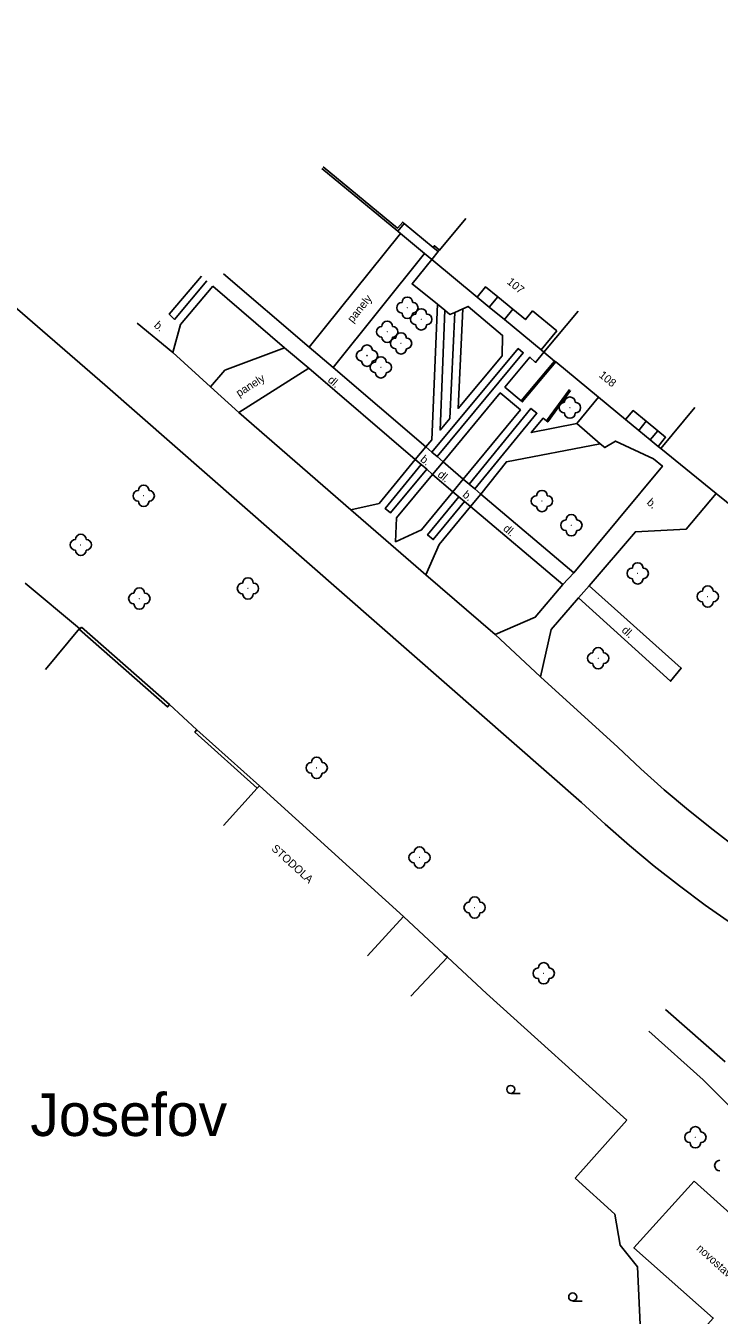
# Model space of a CAD drawing. Extents: x -577457 to -568404, y -1208466 to -1201387.
# Drawn here: x -572898.6 to -572833.6, y -1203273.1 to -1203152.2 of the extents above; entities that cross this region are included whole.
import ezdxf

# ---------------------------------------------------------------- set-up
doc = ezdxf.new("R2010")
doc.units = 0
for name, color, linetype in [('BUDOVY_MĚŘ', 7, 'Continuous'), ('NÁZVY_SÍDEL_JEDNOTKY', 7, 'Continuous'), ('POMOC_POPIS', 7, 'Continuous'), ('ROZHRANÍ_PLOCH', 7, 'Continuous'), ('ZELEŇ', 7, 'Continuous'), ('ZN_DOPLŇKOVÉ', 7, 'Continuous'), ('ZN_KULTUR', 7, 'Continuous'), ('Č_POPIS_ORIENT', 7, 'Continuous')]:
    doc.layers.add(name, color=color, linetype=linetype)

msp = doc.modelspace()

# ---------------------------------------------------------------- linework, layer by layer
at = {"layer": 'BUDOVY_MĚŘ'}
for points in [[(-572857.36, -1203170.29), (-572859.81, -1203173.25)], [(-572859.94, -1203173.4), (-572860.55, -1203174.14)], [(-572859.81, -1203173.25), (-572859.94, -1203173.4)], [(-572860.55, -1203174.14), (-572856.3, -1203177.66)], [(-572856.3, -1203177.66), (-572855.5, -1203176.69), (-572854.36, -1203177.63)], [(-572856.3, -1203177.66), (-572855.16, -1203178.6)], [(-572854.36, -1203177.63), (-572855.16, -1203178.6)], [(-572855.16, -1203178.6), (-572853.74, -1203179.77)], [(-572854.36, -1203177.63), (-572852.94, -1203178.8)], [(-572852.94, -1203178.8), (-572853.74, -1203179.77)], [(-572853.74, -1203179.77), (-572850.31, -1203182.61)], [(-572852.94, -1203178.8), (-572851.77, -1203179.77), (-572851.1, -1203178.96)], [(-572846.85, -1203178.98), (-572850.04, -1203182.83)], [(-572848.84, -1203180.83), (-572850.31, -1203182.61)], [(-572850.31, -1203182.61), (-572850.04, -1203182.83)], [(-572850.04, -1203182.83), (-572849.05, -1203183.65)], [(-572849.05, -1203183.65), (-572848.93, -1203183.74)], [(-572848.93, -1203183.74), (-572844.93, -1203187.04)], [(-572844.93, -1203187.04), (-572842.39, -1203189.14)], [(-572842.39, -1203189.14), (-572841.69, -1203188.29), (-572840.46, -1203189.3)], [(-572835.91, -1203188), (-572839.09, -1203191.86)], [(-572842.39, -1203189.14), (-572841.16, -1203190.15)], [(-572840.46, -1203189.3), (-572841.16, -1203190.15)], [(-572840.46, -1203189.3), (-572839.39, -1203190.19)], [(-572841.16, -1203190.15), (-572840.09, -1203191.03)], [(-572839.39, -1203190.19), (-572840.09, -1203191.03)], [(-572839.39, -1203190.19), (-572838.65, -1203190.8), (-572839.35, -1203191.65)], [(-572840.09, -1203191.03), (-572839.35, -1203191.65)], [(-572839.35, -1203191.65), (-572839.09, -1203191.86)], [(-572839.09, -1203191.86), (-572833.9, -1203196.05)], [(-572833.9, -1203196.05), (-572827.44, -1203201.27)], [(-572898.63, -1203204.47), (-572893.52, -1203208.7), (-572896.71, -1203212.55)], [(-572880.04, -1203227.16), (-572876.88, -1203223.68)], [(-572876.88, -1203223.68), (-572876.68, -1203223.46)], [(-572876.68, -1203223.46), (-572863.19, -1203235.69)], [(-572863.19, -1203235.69), (-572866.55, -1203239.39)], [(-572835.98, -1203260.5), (-572824.62, -1203270.7), (-572830.16, -1203276.9), (-572830.47, -1203276.63), (-572833.45, -1203279.97), (-572837.16, -1203276.68), (-572834.19, -1203273.33), (-572841.62, -1203266.74), (-572835.98, -1203260.5)]]:
    msp.add_lwpolyline(points, dxfattribs=at)
at = {"layer": 'ROZHRANÍ_PLOCH'}
for points in [[(-572929.99, -1203152.24), (-572891.16, -1203185.88), (-572846.51, -1203225.01), (-572844.3, -1203227.06)], [(-572863.47, -1203171.7), (-572872.02, -1203182.35)], [(-572863.73, -1203171.48), (-572863.47, -1203171.7)], [(-572863.47, -1203171.7), (-572861.22, -1203173.58)], [(-572869.78, -1203184.26), (-572861.22, -1203173.58)], [(-572861.22, -1203173.58), (-572860.55, -1203174.14)], [(-572860.55, -1203174.14), (-572862.39, -1203176.43), (-572860.02, -1203178.33)], [(-572881.6, -1203176.15), (-572884.64, -1203179.76), (-572885.12, -1203179.25), (-572882.11, -1203175.71)], [(-572880.05, -1203175.47), (-572872.02, -1203182.35)], [(-572884.8, -1203182.85), (-572884.08, -1203180.23), (-572881.05, -1203176.63)], [(-572874.35, -1203182.42), (-572881.05, -1203176.63)], [(-572860.02, -1203178.33), (-572860.53, -1203191.05), (-572861.1, -1203191.69)], [(-572860.02, -1203178.33), (-572859.31, -1203178.9)], [(-572857.65, -1203178.76), (-572857.14, -1203178.54), (-572853.92, -1203181.25), (-572853.94, -1203183.15), (-572858.08, -1203188.1), (-572857.65, -1203178.76)], [(-572859.31, -1203178.9), (-572859.76, -1203190.13), (-572858.85, -1203189.03), (-572858.4, -1203179.09)], [(-572859.31, -1203178.9), (-572858.84, -1203179.28), (-572858.4, -1203179.09)], [(-572858.4, -1203179.09), (-572857.65, -1203178.76)], [(-572884.8, -1203182.85), (-572888.14, -1203180.11)], [(-572881.26, -1203186.07), (-572884.8, -1203182.85)], [(-572881.26, -1203186.07), (-572879.92, -1203184.51), (-572874.35, -1203182.42)], [(-572872.07, -1203184.31), (-572874.35, -1203182.42)], [(-572872.02, -1203182.35), (-572869.78, -1203184.26)], [(-572860.04, -1203192.61), (-572851.98, -1203182.87), (-572852.44, -1203182.49), (-572860.54, -1203192.18)], [(-572850.04, -1203182.83), (-572850.82, -1203183.78), (-572851.36, -1203183.28), (-572853.7, -1203186.1), (-572852.18, -1203187.38)], [(-572878.6, -1203188.47), (-572872.07, -1203184.31)], [(-572862.09, -1203192.87), (-572872.07, -1203184.31)], [(-572869.78, -1203184.26), (-572861.1, -1203191.69)], [(-572849.05, -1203183.65), (-572852.18, -1203187.38)], [(-572852.18, -1203187.38), (-572852.07, -1203187.48), (-572848.93, -1203183.74)], [(-572878.6, -1203188.47), (-572881.26, -1203186.07)], [(-572859.48, -1203193.09), (-572854.14, -1203186.64), (-572852.25, -1203188.24), (-572857.59, -1203194.71)], [(-572846.96, -1203189.5), (-572844.93, -1203187.04)], [(-572857.05, -1203195.18), (-572851.26, -1203188.09), (-572850.7, -1203188.54), (-572856.52, -1203195.63)], [(-572868.12, -1203197.59), (-572878.6, -1203188.47)], [(-572849.8, -1203189.26), (-572850.12, -1203189.02), (-572851.23, -1203190.35), (-572846.96, -1203189.5)], [(-572844.78, -1203191.41), (-572846.96, -1203189.5)], [(-572861.1, -1203191.69), (-572862.09, -1203192.87)], [(-572861.1, -1203191.69), (-572860.54, -1203192.18)], [(-572855.95, -1203196.12), (-572853.56, -1203193.09), (-572844.78, -1203191.41)], [(-572847.25, -1203203.49), (-572838.94, -1203193.49), (-572839.79, -1203192.81), (-572843.34, -1203191.15), (-572844.33, -1203191.77), (-572844.78, -1203191.41)], [(-572862.09, -1203192.87), (-572865.48, -1203197), (-572868.12, -1203197.59)], [(-572862.09, -1203192.87), (-572861.54, -1203193.35)], [(-572860.54, -1203192.18), (-572860.04, -1203192.61)], [(-572860.47, -1203194.27), (-572859.48, -1203193.09)], [(-572860.04, -1203192.61), (-572859.48, -1203193.09)], [(-572859.48, -1203193.09), (-572857.59, -1203194.71)], [(-572861.02, -1203193.79), (-572864.4, -1203197.87), (-572864.92, -1203197.46), (-572861.54, -1203193.35)], [(-572858.58, -1203195.9), (-572861.5, -1203199.48), (-572863.94, -1203200.59), (-572863.84, -1203198.34), (-572860.47, -1203194.27)], [(-572861.54, -1203193.35), (-572861.02, -1203193.79)], [(-572861.02, -1203193.79), (-572860.47, -1203194.27)], [(-572860.47, -1203194.27), (-572858.58, -1203195.9)], [(-572858.58, -1203195.9), (-572857.59, -1203194.71)], [(-572857.59, -1203194.71), (-572857.05, -1203195.18)], [(-572857.05, -1203195.18), (-572856.52, -1203195.63)], [(-572856.52, -1203195.63), (-572855.95, -1203196.12)], [(-572858.02, -1203196.37), (-572860.93, -1203199.94), (-572860.41, -1203200.38), (-572857.48, -1203196.81)], [(-572858.58, -1203195.9), (-572858.02, -1203196.37)], [(-572858.02, -1203196.37), (-572857.48, -1203196.81)], [(-572857.48, -1203196.81), (-572856.92, -1203197.27)], [(-572855.95, -1203196.12), (-572856.92, -1203197.27)], [(-572855.95, -1203196.12), (-572847.25, -1203203.49)], [(-572833.9, -1203196.05), (-572836.71, -1203199.4), (-572841.48, -1203199.65), (-572845.82, -1203204.71)], [(-572861.09, -1203203.7), (-572868.12, -1203197.59)], [(-572861.09, -1203203.7), (-572859.85, -1203200.84), (-572856.92, -1203197.27)], [(-572856.92, -1203197.27), (-572848.28, -1203204.6)], [(-572854.62, -1203209.29), (-572861.09, -1203203.7)], [(-572848.28, -1203204.6), (-572847.25, -1203203.49)], [(-572854.62, -1203209.29), (-572850.86, -1203207.66), (-572848.28, -1203204.6)], [(-572845.82, -1203204.71), (-572846.81, -1203205.84)], [(-572846.81, -1203205.84), (-572838.18, -1203213.65), (-572837.19, -1203212.42), (-572845.82, -1203204.71)], [(-572846.81, -1203205.84), (-572849.38, -1203208.82), (-572850.36, -1203213.24)], [(-572850.36, -1203213.24), (-572854.62, -1203209.29)], [(-572843.13, -1203219.82), (-572850.36, -1203213.24)], [(-572840.98, -1203221.85), (-572843.13, -1203219.82)], [(-572838.77, -1203223.83), (-572840.98, -1203221.85)], [(-572836.51, -1203225.74), (-572838.77, -1203223.83)], [(-572834.2, -1203227.59), (-572836.51, -1203225.74)], [(-572844.3, -1203227.06), (-572842.04, -1203229.04), (-572839.73, -1203230.97), (-572837.36, -1203232.83), (-572834.95, -1203234.63), (-572832.49, -1203236.37), (-572829.98, -1203238.04), (-572827.43, -1203239.64), (-572824.84, -1203241.17), (-572822.21, -1203242.64), (-572819.55, -1203244.03), (-572816.84, -1203245.36), (-572814.1, -1203246.61), (-572811.3, -1203247.79)], [(-572831.84, -1203229.38), (-572834.2, -1203227.59)], [(-572838.65, -1203244.42), (-572833.08, -1203249.31)], [(-572840.23, -1203246.45), (-572835.13, -1203251.01)], [(-572835.13, -1203251.01), (-572822.09, -1203264.04)]]:
    msp.add_lwpolyline(points, dxfattribs=at)
at = {"layer": 'ZELEŇ'}
for centre in [(-572862.83, -1203178.66), (-572861.53, -1203179.75), (-572864.72, -1203180.91), (-572863.42, -1203182), (-572866.61, -1203183.15), (-572865.31, -1203184.25), (-572847.61, -1203188.02), (-572887.52, -1203196.28), (-572850.23, -1203196.77), (-572847.47, -1203199.04), (-572893.41, -1203200.88), (-572841.26, -1203203.55), (-572877.76, -1203204.96), (-572887.93, -1203205.91), (-572834.7, -1203205.72), (-572844.96, -1203211.5), (-572871.32, -1203221.77), (-572861.69, -1203230.17), (-572856.53, -1203234.86), (-572850.06, -1203241.02), (-572835.86, -1203256.39)]:
    msp.add_circle(centre, 0.0005, dxfattribs=at)
for centre, start, end in [((-572863.33, -1203178.66), 90, 270), ((-572862.83, -1203178.16), 0, 180), ((-572862.33, -1203178.66), 270, 90), ((-572864.72, -1203180.41), 0, 180), ((-572862.83, -1203179.16), 180, 360), ((-572862.03, -1203179.75), 90, 270), ((-572861.53, -1203179.25), 0, 180), ((-572861.03, -1203179.75), 270, 90), ((-572865.22, -1203180.91), 90, 270), ((-572864.22, -1203180.91), 270, 90), ((-572863.42, -1203181.5), 0, 180), ((-572861.53, -1203180.25), 180, 360), ((-572866.61, -1203182.65), 0, 180), ((-572864.72, -1203181.41), 180, 360), ((-572863.92, -1203182), 90, 270), ((-572862.92, -1203182), 270, 90), ((-572867.11, -1203183.15), 90, 270), ((-572866.11, -1203183.15), 270, 90), ((-572865.31, -1203183.75), 0, 180), ((-572863.42, -1203182.5), 180, 360), ((-572866.61, -1203183.65), 180, 360), ((-572865.81, -1203184.25), 90, 270), ((-572865.31, -1203184.75), 180, 360), ((-572864.81, -1203184.25), 270, 90), ((-572847.61, -1203187.52), 0, 180), ((-572848.11, -1203188.02), 90, 270), ((-572847.11, -1203188.02), 270, 90), ((-572847.61, -1203188.52), 180, 360), ((-572887.52, -1203195.78), 0, 180), ((-572888.02, -1203196.28), 90, 270), ((-572887.52, -1203196.78), 180, 360), ((-572887.02, -1203196.28), 270, 90), ((-572850.73, -1203196.77), 90, 270), ((-572850.23, -1203196.27), 0, 180), ((-572849.73, -1203196.77), 270, 90), ((-572850.23, -1203197.27), 180, 360), ((-572847.47, -1203198.54), 0, 180), ((-572847.97, -1203199.04), 90, 270), ((-572846.97, -1203199.04), 270, 90), ((-572893.91, -1203200.88), 90, 270), ((-572893.41, -1203200.38), 0, 180), ((-572892.91, -1203200.88), 270, 90), ((-572847.47, -1203199.54), 180, 360), ((-572893.41, -1203201.38), 180, 360), ((-572841.26, -1203203.05), 0, 180), ((-572877.76, -1203204.46), 0, 180), ((-572841.76, -1203203.55), 90, 270), ((-572841.26, -1203204.05), 180, 360), ((-572840.76, -1203203.55), 270, 90), ((-572887.93, -1203205.41), 0, 180), ((-572878.26, -1203204.96), 90, 270), ((-572877.26, -1203204.96), 270, 90), ((-572835.2, -1203205.72), 90, 270), ((-572834.7, -1203205.22), 0, 180), ((-572834.2, -1203205.72), 270, 90), ((-572888.43, -1203205.91), 90, 270), ((-572887.93, -1203206.41), 180, 360), ((-572887.43, -1203205.91), 270, 90), ((-572877.76, -1203205.46), 180, 360), ((-572834.7, -1203206.22), 180, 360), ((-572845.46, -1203211.5), 90, 270), ((-572844.96, -1203211), 0, 180), ((-572844.46, -1203211.5), 270, 90), ((-572844.96, -1203212), 180, 360), ((-572871.32, -1203221.27), 0, 180), ((-572871.82, -1203221.77), 90, 270), ((-572870.82, -1203221.77), 270, 90), ((-572871.32, -1203222.27), 180, 360), ((-572861.69, -1203229.67), 0, 180), ((-572862.19, -1203230.17), 90, 270), ((-572861.69, -1203230.67), 180, 360), ((-572861.19, -1203230.17), 270, 90), ((-572856.53, -1203234.36), 0, 180), ((-572857.03, -1203234.86), 90, 270), ((-572856.53, -1203235.36), 180, 360), ((-572856.03, -1203234.86), 270, 90), ((-572850.06, -1203240.52), 0, 180), ((-572850.56, -1203241.02), 90, 270), ((-572850.06, -1203241.52), 180, 360), ((-572849.56, -1203241.02), 270, 90), ((-572836.36, -1203256.39), 90, 270), ((-572835.86, -1203255.89), 0, 180), ((-572835.36, -1203256.39), 270, 90), ((-572835.86, -1203256.89), 180, 360), ((-572833.56, -1203259.04), 90, 270)]:
    msp.add_arc(centre, 0.5, start, end, dxfattribs=at)
at = {"layer": 'ZN_DOPLŇKOVÉ'}
for points in [[(-572870.84, -1203165.61), (-572863.73, -1203171.48)], [(-572870.71, -1203165.46), (-572863.76, -1203171.2), (-572863.27, -1203170.63), (-572863.12, -1203170.76)], [(-572863.73, -1203171.48), (-572863.12, -1203170.76)], [(-572863.12, -1203170.76), (-572860.42, -1203173)], [(-572859.81, -1203173.25), (-572860.29, -1203172.85), (-572860.42, -1203173)], [(-572859.94, -1203173.4), (-572860.42, -1203173)], [(-572851.1, -1203178.96), (-572848.84, -1203180.83)], [(-572847.66, -1203186.32), (-572849.8, -1203189.26)], [(-572849.8, -1203189.26), (-572849.68, -1203189.35), (-572847.54, -1203186.42)], [(-572885.09, -1203215.84), (-572885.29, -1203216.07), (-572893.54, -1203208.81), (-572893.34, -1203208.58)], [(-572893.34, -1203208.58), (-572885.09, -1203215.84)], [(-572882.53, -1203218.2), (-572885.09, -1203215.84)], [(-572882.53, -1203218.2), (-572882.73, -1203218.42), (-572876.88, -1203223.68)], [(-572876.68, -1203223.46), (-572882.53, -1203218.2)], [(-572859.4, -1203239.22), (-572863.19, -1203235.69)], [(-572859.08, -1203239.52), (-572862.49, -1203243.18)], [(-572859.4, -1203239.22), (-572859.08, -1203239.52)], [(-572855.41, -1203242.93), (-572859.08, -1203239.52)], [(-572842.29, -1203254.77), (-572855.41, -1203242.93)], [(-572847.12, -1203260.21), (-572842.29, -1203254.77)], [(-572834.71, -1203284), (-572840.81, -1203278.67), (-572841.27, -1203268.54), (-572842.9, -1203266.51), (-572843.4, -1203263.6), (-572847.12, -1203260.21)]]:
    msp.add_lwpolyline(points, dxfattribs=at)
at = {"layer": 'ZN_KULTUR'}
for p, q in [((-572853.15, -1203252.28), (-572852.28, -1203252.28)), ((-572847.35, -1203271.73), (-572846.47, -1203271.73))]:
    msp.add_line(p, q, dxfattribs=at)
for centre in [(-572853.15, -1203251.9), (-572847.35, -1203271.35)]:
    msp.add_circle(centre, 0.375, dxfattribs=at)

# ---------------------------------------------------------------- texts
at = {"layer": 'NÁZVY_SÍDEL_JEDNOTKY'}
msp.add_text('Josefov', height=4, dxfattribs=at).set_placement((-572898.14, -1203256.27))
at = {"layer": 'POMOC_POPIS'}
for s, rotation, p in [(' panely', 51.23, (-572868.12, -1203180.34)), (' b.', 318.22, (-572886.82, -1203180.21)), (' panely', 32.5, (-572878.82, -1203187.19)), (' dl.', 319.42, (-572870.56, -1203185.36)), (' b.', 320.47, (-572861.9, -1203192.8)), (' dl.', 320.47, (-572860.28, -1203194.23)), ('b.', 320.47, (-572857.73, -1203196.29)), (' b.', 318.22, (-572840.68, -1203196.81)), (' dl.', 318.22, (-572854.13, -1203199.26)), (' dl.', 318.22, (-572843.03, -1203208.78)), (' STODOLA', 317.8, (-572875.82, -1203229.24)), ('novostavba', 318.08, (-572835.82, -1203266.89))]:
    msp.add_text(s, height=0.75, rotation=rotation, dxfattribs=at).set_placement(p)
at = {"layer": 'Č_POPIS_ORIENT'}
for s, rotation, p in [('107', 320.42, (-572853.56, -1203176.34)), ('108', 320.49, (-572844.95, -1203185.08))]:
    msp.add_text(s, height=0.75, rotation=rotation, dxfattribs=at).set_placement(p)

doc.saveas('drawing.dxf')
